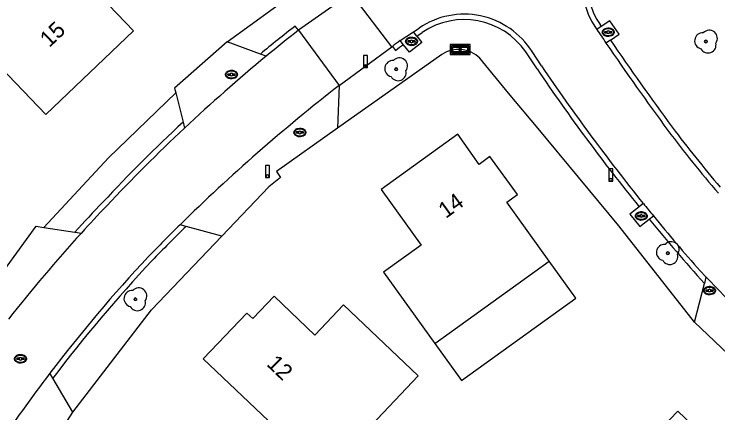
# Model space of a CAD drawing. Extents: x 194485 to 197793, y 468269 to 470822.
# Drawn here: x 197464.3 to 197516.7, y 468545.9 to 468575.6 of the extents above; entities that cross this region are included whole.
import ezdxf

# ---------------------------------------------------------------- set-up
doc = ezdxf.new("R2010")
doc.units = 0
for name, color, linetype in [('BGT grensvlak gebouwinstallatie plus 1', 7, 'Continuous'), ('BGT grensvlak onbegroeid terreindeel', 7, 'Continuous'), ('BGT grensvlak ondersteunend wegdeel', 7, 'Continuous'), ('BGT grensvlak pand op maaiveld', 7, 'Continuous'), ('BGT grensvlak wegdeel', 7, 'Continuous'), ('BGT puntobject bord straatnaambord', 7, 'Continuous'), ('BGT puntobject paal afsluitpaal', 7, 'Continuous'), ('BGT puntobject paal lichtmast', 7, 'Continuous'), ('BGT puntobject put inspectie- rioolput', 7, 'Continuous'), ('BGT puntobject put kolk', 7, 'Continuous'), ('BGT puntobject vegetatieobject boom', 7, 'Continuous'), ('BGT tekst huisnummerreeks', 7, 'Continuous')]:
    doc.layers.add(name, color=color, linetype=linetype)

msp = doc.modelspace()

# ---------------------------------------------------------------- linework, layer by layer
at = {"layer": 'BGT grensvlak gebouwinstallatie plus 1'}
msp.add_lwpolyline([(197495.63, 468551.037), (197497.616, 468548.282), (197506.132, 468554.421), (197504.146, 468557.176)], dxfattribs=at)
at = {"layer": 'BGT grensvlak onbegroeid terreindeel'}
for p, q in [((197508.032, 468574.675), (197507.7, 468574.451)), ((197494.278, 468573.959), (197494.03, 468574.275)), ((197493.293, 468573.305), (197493.045, 468573.62)), ((197508.717, 468573.664), (197508.386, 468573.439)), ((197496.158, 468572.59), (197488.366, 468567.084)), ((197511.17, 468561.473), (197510.858, 468561.227)), ((197511.606, 468560.311), (197511.916, 468560.556))]:
    msp.add_line(p, q, dxfattribs=at)
for points in [[(197480.158, 468573.542), (197485.303, 468577.29), (197490.383, 468581.091)], [(197508.717, 468573.664), (197509.366, 468574.107), (197508.673, 468575.107), (197508.032, 468574.675)], [(197494.278, 468573.959), (197494.652, 468573.484), (197493.729, 468572.757), (197493.293, 468573.305)], [(197514.985, 468552.613), (197509.352, 468559.815), (197503.339, 468567.072), (197501.126, 468569.693), (197498.984, 468572.308)], [(197466.484, 468559.692), (197471.298, 468564.887), (197476.314, 468569.718)], [(197510.858, 468561.227), (197510.173, 468560.686), (197510.906, 468559.758), (197511.606, 468560.311)], [(197468.657, 468545.906), (197474.506, 468553.548), (197479.746, 468559.047)]]:
    msp.add_lwpolyline(points, dxfattribs=at)
msp.add_arc((197497.397, 468570.701), 2.259, 45.3486, 123.2543, dxfattribs=at)
at = {"layer": 'BGT grensvlak ondersteunend wegdeel'}
for p, q in [((197485.459, 468574.392), (197485.223, 468574.707)), ((197507.94, 468574.812), (197508.032, 468574.675)), ((197494.278, 468573.959), (197494.684, 468574.229)), ((197492.463, 468573.188), (197492.708, 468572.871)), ((197503.252, 468571.505), (197502.406, 468572.786))]:
    msp.add_line(p, q, dxfattribs=at)
for centre, radius, start, end in [((197512.614, 468577.929), 5.618, 129.6094, 213.7018), ((197497.816, 468569.607), 5.583, 34.7078, 124.1228), ((197544.841, 468497.843), 97.275, 127.79824, 129.76283), ((197691.709, 468698.509), 221.523, 214.30357, 216.36577), ((197497.337, 468567.242), 7.288, 123.7065, 129.4355), ((197627.069, 468655.18), 149.44, 214.05055, 218.95435), ((197562.979, 468475.327), 126.176, 133.04338, 136.87988), ((197579.186, 468616.201), 82.111, 216.67322, 220.65893), ((197554.489, 468481.725), 115.611, 136.31852, 137.82923), ((197626.173, 468654.44), 148.277, 219.40666, 221.8471), ((197573.811, 468461.07), 138.192, 134.42431, 135.91398), ((197555.984, 468481.054), 111.5, 136.917, 142.81158)]:
    msp.add_arc(centre, radius, start, end, dxfattribs=at)
at = {"layer": 'BGT grensvlak pand op maaiveld'}
for p, q in [((197504.146, 468557.176), (197500.988, 468561.561)), ((197495.63, 468551.037), (197504.146, 468557.176))]:
    msp.add_line(p, q, dxfattribs=at)
for points in [[(197466.622, 468568.101), (197457.058, 468578.104), (197463.355, 468584.131), (197460.49, 468587.127), (197462.942, 468589.466), (197467.351, 468584.854), (197465.142, 468582.727), (197473.158, 468574.342), (197466.622, 468568.101)], [(197500.988, 468561.561), (197501.792, 468562.143), (197499.733, 468564.982), (197498.943, 468564.391), (197497.336, 468566.634), (197491.618, 468562.505), (197494.604, 468558.364), (197491.792, 468556.346), (197495.63, 468551.037)], [(197483.64, 468554.554), (197482.054, 468552.908), (197481.619, 468553.306), (197478.365, 468549.883), (197483.218, 468545.259), (197481.736, 468543.693), (197484.818, 468540.764), (197486.306, 468542.321), (197487.419, 468541.262), (197494.388, 468548.613), (197488.816, 468553.908), (197486.675, 468551.662), (197483.64, 468554.554)], [(197503.654, 468539.541), (197503.545, 468539.646), (197508.08, 468544.386), (197510.238, 468542.321), (197513.746, 468545.988), (197515.386, 468544.419), (197515.793, 468544.845), (197519.256, 468541.532), (197517.353, 468539.543), (197518.076, 468538.851)]]:
    msp.add_lwpolyline(points, dxfattribs=at)
at = {"layer": 'BGT grensvlak wegdeel'}
for p, q in [((197489.384, 468577.155), (197485.459, 468574.392)), ((197492.431, 468573.161), (197489.384, 468577.155)), ((197507.607, 468574.589), (197507.7, 468574.451)), ((197485.459, 468574.392), (197488.499, 468570.281)), ((197493.045, 468573.62), (197494.03, 468574.275)), ((197494.03, 468574.275), (197494.461, 468574.561)), ((197480.158, 468573.542), (197476.227, 468570.067)), ((197482.623, 468572.618), (197480.158, 468573.542)), ((197488.499, 468570.281), (197492.431, 468573.161)), ((197492.431, 468573.161), (197492.463, 468573.188)), ((197483.055, 468572.455), (197482.623, 468572.618)), ((197503.58, 468571.734), (197502.878, 468572.797)), ((197476.227, 468570.067), (197476.314, 468569.718)), ((197488.499, 468570.281), (197488.366, 468567.084)), ((197476.314, 468569.718), (197476.857, 468567.541)), ((197476.857, 468567.541), (197476.968, 468567.097)), ((197488.366, 468567.084), (197483.821, 468563.847)), ((197483.821, 468563.847), (197484.133, 468563.409)), ((197484.133, 468563.409), (197483.261, 468562.724)), ((197483.261, 468562.724), (197479.746, 468559.047)), ((197462.869, 468555.606), (197465.919, 468559.778)), ((197465.919, 468559.778), (197466.484, 468559.692)), ((197466.484, 468559.692), (197468.804, 468559.34)), ((197477.081, 468559.763), (197476.634, 468559.883)), ((197479.746, 468559.047), (197477.081, 468559.763)), ((197468.804, 468559.34), (197469.279, 468559.268)), ((197515.4, 468556.454), (197515.838, 468555.993)), ((197515.838, 468555.993), (197515.718, 468555.518)), ((197514.985, 468552.613), (197515.718, 468555.518)), ((197519.315, 468548.498), (197514.985, 468552.613)), ((197467.157, 468548.449), (197466.937, 468548.822)), ((197468.657, 468545.906), (197467.157, 468548.449)), ((197465.528, 468541.11), (197468.657, 468545.906))]:
    msp.add_line(p, q, dxfattribs=at)
for centre, radius, start, end in [((197512.615, 468577.928), 6.019, 129.3815, 213.6944), ((197497.816, 468569.607), 5.983, 32.2161, 124.1109), ((197567.521, 468470.085), 132.718, 128.19338, 129.52621), ((197783.676, 468760.787), 332.992, 214.02681, 214.23718), ((197497.414, 468567.126), 7.827, 123.9316, 129.239), ((197684.279, 468693.236), 212.814, 214.25798, 216.40883), ((197567.79, 468470.055), 132.913, 129.60729, 133.10354), ((197629.774, 468657.141), 152.379, 214.08989, 218.89033), ((197573.868, 468460.899), 138.753, 127.97093, 134.48907), ((197567.474, 468470.824), 132.136, 133.23156, 136.7882), ((197581.196, 468617.828), 85.096, 216.74283, 220.79113), ((197621.177, 468650.204), 141.332, 218.88951, 219.36874), ((197553.419, 468482.746), 113.733, 136.31756, 137.71486), ((197628.812, 468656.31), 151.107, 219.32225, 221.36302), ((197573.827, 468461.005), 138.648, 134.50783, 135.90083), ((197556.988, 468479.6), 118.49, 137.75071, 141.81818), ((197557.091, 468480.103), 113.358, 136.94603, 142.68384), ((197611.92, 468647.764), 132.867, 223.68557, 227.00854), ((197558.175, 468479.515), 114.577, 142.77893, 146.24751)]:
    msp.add_arc(centre, radius, start, end, dxfattribs=at)
at = {"layer": 'BGT puntobject bord straatnaambord'}
for points in [[(197496.762, 468573.336), (197496.762, 468572.586), (197498.262, 468572.586), (197498.262, 468573.336)], [(197498.162, 468573.236), (197498.162, 468572.686), (197496.862, 468572.686), (197496.862, 468573.236)], [(197496.862, 468573.236), (197496.862, 468572.686), (197498.162, 468572.686), (197498.162, 468573.236)], [(197498.062, 468573.136), (197498.062, 468572.786), (197496.962, 468572.786), (197496.962, 468573.136)]]:
    msp.add_lwpolyline(points, close=True, dxfattribs=at)
for start, end in [(0, 180), (180, 0)]:
    msp.add_arc((197497.512, 468572.961), 0.1, start, end, dxfattribs=at)
at = {"layer": 'BGT puntobject paal afsluitpaal'}
for points in [[(197490.615, 468572.521), (197490.315, 468572.521), (197490.315, 468571.621), (197490.465, 468571.621)], [(197490.465, 468571.621), (197490.615, 468571.621), (197490.615, 468572.521)]]:
    msp.add_lwpolyline(points, dxfattribs=at)
for start, end in [(0, 180), (0, 180), (180, 0), (180, 270), (270, 0)]:
    msp.add_arc((197490.465, 468571.721), 0.1, start, end, dxfattribs=at)
at = {"layer": 'BGT puntobject paal lichtmast'}
for points in [[(197483.305, 468564.309), (197483.005, 468564.309), (197483.005, 468563.409), (197483.155, 468563.409)], [(197483.155, 468563.409), (197483.305, 468563.409), (197483.305, 468564.309)], [(197508.892, 468564.046), (197508.592, 468564.046), (197508.592, 468563.146), (197508.742, 468563.146)], [(197508.742, 468563.146), (197508.892, 468563.146), (197508.892, 468564.046)]]:
    msp.add_lwpolyline(points, dxfattribs=at)
for centre, start, end in [((197483.155, 468563.509), 0, 180), ((197483.155, 468563.509), 0, 180), ((197483.155, 468563.509), 180, 0), ((197483.155, 468563.509), 180, 270), ((197483.155, 468563.509), 270, 0), ((197508.742, 468563.246), 0, 180), ((197508.742, 468563.246), 0, 180), ((197508.742, 468563.246), 180, 0), ((197508.742, 468563.246), 180, 270), ((197508.742, 468563.246), 270, 0)]:
    msp.add_arc(centre, 0.1, start, end, dxfattribs=at)
at = {"layer": 'BGT puntobject put inspectie- rioolput'}
for p, q in [((197480.375, 468571.128), (197480.218, 468571.128)), ((197480.218, 468571.054), (197480.375, 468571.054)), ((197480.718, 468571.128), (197480.561, 468571.128)), ((197480.561, 468571.054), (197480.718, 468571.054)), ((197485.476, 468566.808), (197485.319, 468566.808)), ((197485.319, 468566.734), (197485.476, 468566.734)), ((197485.819, 468566.808), (197485.662, 468566.808)), ((197485.662, 468566.734), (197485.819, 468566.734)), ((197516.014, 468555.013), (197515.857, 468555.013)), ((197515.857, 468554.938), (197516.014, 468554.938)), ((197516.357, 468555.013), (197516.2, 468555.013)), ((197516.2, 468554.938), (197516.357, 468554.938)), ((197464.65, 468549.93), (197464.493, 468549.93)), ((197464.993, 468549.93), (197464.836, 468549.93)), ((197464.493, 468549.855), (197464.65, 468549.855)), ((197464.836, 468549.855), (197464.993, 468549.855))]:
    msp.add_line(p, q, dxfattribs=at)
for centre, radius, start, end in [((197480.218, 468571.091), 0.0375, 90, 270), ((197480.468, 468571.091), 0.1, 0, 180), ((197480.468, 468571.091), 0.1, 157.9757, 180), ((197480.468, 468571.091), 0.1, 180, 202.0243), ((197480.468, 468571.091), 0.1, 180, 0), ((197480.468, 468571.091), 0.1, 0, 22.0243), ((197480.468, 468571.091), 0.1, 337.9757, 0), ((197480.718, 468571.091), 0.0375, 270, 90), ((197485.319, 468566.771), 0.0375, 90, 270), ((197485.569, 468566.771), 0.1, 0, 180), ((197485.569, 468566.771), 0.1, 157.9757, 180), ((197485.569, 468566.771), 0.1, 180, 202.0243), ((197485.569, 468566.771), 0.1, 180, 0), ((197485.569, 468566.771), 0.1, 0, 22.0243), ((197485.569, 468566.771), 0.1, 337.9757, 0), ((197485.819, 468566.771), 0.0375, 270, 90), ((197515.857, 468554.975), 0.0375, 90, 270), ((197516.107, 468554.975), 0.1, 0, 180), ((197516.107, 468554.975), 0.1, 157.9757, 180), ((197516.107, 468554.975), 0.1, 180, 202.0243), ((197516.107, 468554.975), 0.1, 180, 0), ((197516.107, 468554.975), 0.1, 0, 22.0243), ((197516.107, 468554.975), 0.1, 337.9757, 0), ((197516.357, 468554.975), 0.0375, 270, 90), ((197464.493, 468549.892), 0.0375, 90, 270), ((197464.743, 468549.892), 0.1, 0, 180), ((197464.743, 468549.892), 0.1, 157.9757, 180), ((197464.743, 468549.892), 0.1, 0, 22.0243), ((197464.993, 468549.892), 0.0375, 270, 90), ((197464.743, 468549.892), 0.1, 180, 202.0243), ((197464.743, 468549.892), 0.1, 180, 0), ((197464.743, 468549.892), 0.1, 337.9757, 0)]:
    msp.add_arc(centre, radius, start, end, dxfattribs=at)
for centre in [(197480.468, 468571.091), (197485.569, 468566.771), (197516.107, 468554.975), (197464.743, 468549.892)]:
    msp.add_ellipse(centre, major_axis=(0.392, 0), ratio=0.689655, dxfattribs=at)
for points in [[(197480.91, 468571.091), (197480.91, 468571.134), (197480.898, 468571.178), (197480.832, 468571.292), (197480.751, 468571.349), (197480.559, 468571.414), (197480.449, 468571.42), (197480.246, 468571.379), (197480.155, 468571.332), (197480.052, 468571.215), (197480.027, 468571.155), (197480.025, 468571.033), (197480.049, 468570.972), (197480.133, 468570.873), (197480.192, 468570.834), (197480.371, 468570.766), (197480.505, 468570.759), (197480.738, 468570.821), (197480.838, 468570.89), (197480.901, 468571.015), (197480.91, 468571.053), (197480.91, 468571.091)], [(197486.011, 468566.771), (197486.011, 468566.814), (197485.999, 468566.858), (197485.933, 468566.972), (197485.852, 468567.029), (197485.66, 468567.094), (197485.55, 468567.1), (197485.347, 468567.059), (197485.256, 468567.012), (197485.153, 468566.895), (197485.128, 468566.835), (197485.126, 468566.713), (197485.15, 468566.652), (197485.234, 468566.553), (197485.293, 468566.514), (197485.472, 468566.446), (197485.606, 468566.439), (197485.839, 468566.501), (197485.939, 468566.57), (197486.002, 468566.695), (197486.011, 468566.733), (197486.011, 468566.771)], [(197516.549, 468554.975), (197516.549, 468555.018), (197516.537, 468555.062), (197516.471, 468555.176), (197516.39, 468555.233), (197516.198, 468555.298), (197516.088, 468555.304), (197515.885, 468555.263), (197515.794, 468555.216), (197515.691, 468555.099), (197515.666, 468555.039), (197515.664, 468554.917), (197515.688, 468554.856), (197515.772, 468554.757), (197515.831, 468554.718), (197516.01, 468554.65), (197516.144, 468554.643), (197516.377, 468554.705), (197516.477, 468554.774), (197516.54, 468554.899), (197516.549, 468554.937), (197516.549, 468554.975)], [(197465.185, 468549.892), (197465.185, 468549.935), (197465.173, 468549.979), (197465.107, 468550.093), (197465.026, 468550.15), (197464.834, 468550.215), (197464.724, 468550.221), (197464.521, 468550.18), (197464.43, 468550.133), (197464.327, 468550.016), (197464.302, 468549.956), (197464.3, 468549.834), (197464.324, 468549.773), (197464.408, 468549.674), (197464.467, 468549.635), (197464.646, 468549.567), (197464.78, 468549.56), (197465.013, 468549.622), (197465.113, 468549.691), (197465.176, 468549.816), (197465.185, 468549.854), (197465.185, 468549.892)]]:
    msp.add_open_spline(points, degree=3, dxfattribs=at)
at = {"layer": 'BGT puntobject put kolk'}
for p, q in [((197508.46, 468574.285), (197508.303, 468574.285)), ((197508.303, 468574.21), (197508.46, 468574.21)), ((197508.803, 468574.285), (197508.646, 468574.285)), ((197508.646, 468574.21), (197508.803, 468574.21)), ((197493.802, 468573.603), (197493.645, 468573.603)), ((197494.145, 468573.603), (197493.988, 468573.603)), ((197493.645, 468573.528), (197493.802, 468573.528)), ((197493.988, 468573.528), (197494.145, 468573.528)), ((197510.928, 468560.58), (197510.771, 468560.58)), ((197510.771, 468560.506), (197510.928, 468560.506)), ((197511.271, 468560.58), (197511.114, 468560.58)), ((197511.114, 468560.506), (197511.271, 468560.506))]:
    msp.add_line(p, q, dxfattribs=at)
for centre, radius, start, end in [((197508.303, 468574.247), 0.0375, 90, 270), ((197508.553, 468574.247), 0.1, 0, 180), ((197508.553, 468574.247), 0.1, 157.9757, 180), ((197508.553, 468574.247), 0.1, 180, 202.0243), ((197508.553, 468574.247), 0.1, 180, 0), ((197508.553, 468574.247), 0.1, 0, 22.0243), ((197508.553, 468574.247), 0.1, 337.9757, 0), ((197508.803, 468574.247), 0.0375, 270, 90), ((197493.645, 468573.565), 0.0375, 90, 270), ((197493.895, 468573.565), 0.1, 0, 180), ((197493.895, 468573.565), 0.1, 157.9757, 180), ((197493.895, 468573.565), 0.1, 180, 202.0243), ((197493.895, 468573.565), 0.1, 180, 0), ((197493.895, 468573.565), 0.1, 0, 22.0243), ((197493.895, 468573.565), 0.1, 337.9757, 0), ((197494.145, 468573.565), 0.0375, 270, 90), ((197510.771, 468560.543), 0.0375, 90, 270), ((197511.021, 468560.543), 0.1, 0, 180), ((197511.021, 468560.543), 0.1, 157.9757, 180), ((197511.021, 468560.543), 0.1, 180, 202.0243), ((197511.021, 468560.543), 0.1, 180, 0), ((197511.021, 468560.543), 0.1, 0, 22.0243), ((197511.021, 468560.543), 0.1, 337.9757, 0), ((197511.271, 468560.543), 0.0375, 270, 90)]:
    msp.add_arc(centre, radius, start, end, dxfattribs=at)
for centre in [(197508.553, 468574.247), (197493.895, 468573.565), (197511.021, 468560.543)]:
    msp.add_ellipse(centre, major_axis=(0.392, 0), ratio=0.689655, dxfattribs=at)
for points in [[(197508.995, 468574.247), (197508.995, 468574.29), (197508.983, 468574.334), (197508.917, 468574.448), (197508.836, 468574.505), (197508.644, 468574.57), (197508.534, 468574.576), (197508.331, 468574.535), (197508.24, 468574.488), (197508.137, 468574.371), (197508.112, 468574.311), (197508.11, 468574.189), (197508.134, 468574.128), (197508.218, 468574.029), (197508.277, 468573.99), (197508.456, 468573.922), (197508.59, 468573.915), (197508.823, 468573.977), (197508.923, 468574.046), (197508.986, 468574.171), (197508.995, 468574.209), (197508.995, 468574.247)], [(197494.337, 468573.565), (197494.337, 468573.608), (197494.325, 468573.652), (197494.259, 468573.766), (197494.178, 468573.823), (197493.986, 468573.888), (197493.876, 468573.894), (197493.673, 468573.853), (197493.582, 468573.806), (197493.479, 468573.689), (197493.454, 468573.629), (197493.452, 468573.507), (197493.476, 468573.446), (197493.56, 468573.347), (197493.619, 468573.308), (197493.798, 468573.24), (197493.932, 468573.233), (197494.165, 468573.295), (197494.265, 468573.364), (197494.328, 468573.489), (197494.337, 468573.527), (197494.337, 468573.565)], [(197511.463, 468560.543), (197511.463, 468560.586), (197511.451, 468560.63), (197511.385, 468560.744), (197511.304, 468560.801), (197511.112, 468560.866), (197511.002, 468560.872), (197510.799, 468560.831), (197510.708, 468560.784), (197510.605, 468560.667), (197510.58, 468560.607), (197510.578, 468560.485), (197510.602, 468560.424), (197510.686, 468560.325), (197510.745, 468560.286), (197510.924, 468560.218), (197511.058, 468560.211), (197511.291, 468560.273), (197511.391, 468560.342), (197511.454, 468560.467), (197511.463, 468560.505), (197511.463, 468560.543)]]:
    msp.add_open_spline(points, degree=3, dxfattribs=at)
at = {"layer": 'BGT puntobject vegetatieobject boom'}
for centre in [(197515.84, 468573.547), (197492.743, 468571.48), (197512.993, 468557.775), (197473.307, 468554.327)]:
    msp.add_circle(centre, 0.1, dxfattribs=at)
for centre, radius, start, end in [((197515.59, 468573.597), 0.6, 85.137, 257.7544), ((197516.09, 468573.797), 0.6, 323.5446, 138.4658), ((197515.84, 468573.547), 0.1, 0, 180), ((197515.84, 468573.547), 0.1, 180, 0), ((197515.99, 468573.297), 0.6, 208.5058, 13.8356), ((197492.493, 468571.53), 0.6, 85.137, 257.7544), ((197492.993, 468571.73), 0.6, 323.5446, 138.4658), ((197492.743, 468571.48), 0.1, 0, 180), ((197492.743, 468571.48), 0.1, 180, 0), ((197492.893, 468571.23), 0.6, 208.5058, 13.8356), ((197512.743, 468557.825), 0.6, 85.137, 257.7544), ((197513.243, 468558.025), 0.6, 323.5446, 138.4658), ((197512.993, 468557.775), 0.1, 0, 180), ((197513.143, 468557.525), 0.6, 208.5058, 13.8356), ((197512.993, 468557.775), 0.1, 180, 0), ((197473.557, 468554.577), 0.6, 323.5446, 138.4658), ((197473.057, 468554.377), 0.6, 85.137, 257.7544), ((197473.457, 468554.077), 0.6, 208.5058, 13.8356), ((197473.307, 468554.327), 0.1, 0, 180), ((197473.307, 468554.327), 0.1, 180, 0)]:
    msp.add_arc(centre, radius, start, end, dxfattribs=at)

# ---------------------------------------------------------------- texts
at = {"layer": 'BGT tekst huisnummerreeks'}
for s, rotation, p in [('15', 43.7, (197466.892, 468573.059)), ('14', 35.8, (197496.447, 468560.319)), ('12', 316, (197483.028, 468549.435))]:
    msp.add_text(s, height=1.2, rotation=rotation, dxfattribs=at).set_placement(p)

doc.saveas('drawing.dxf')
